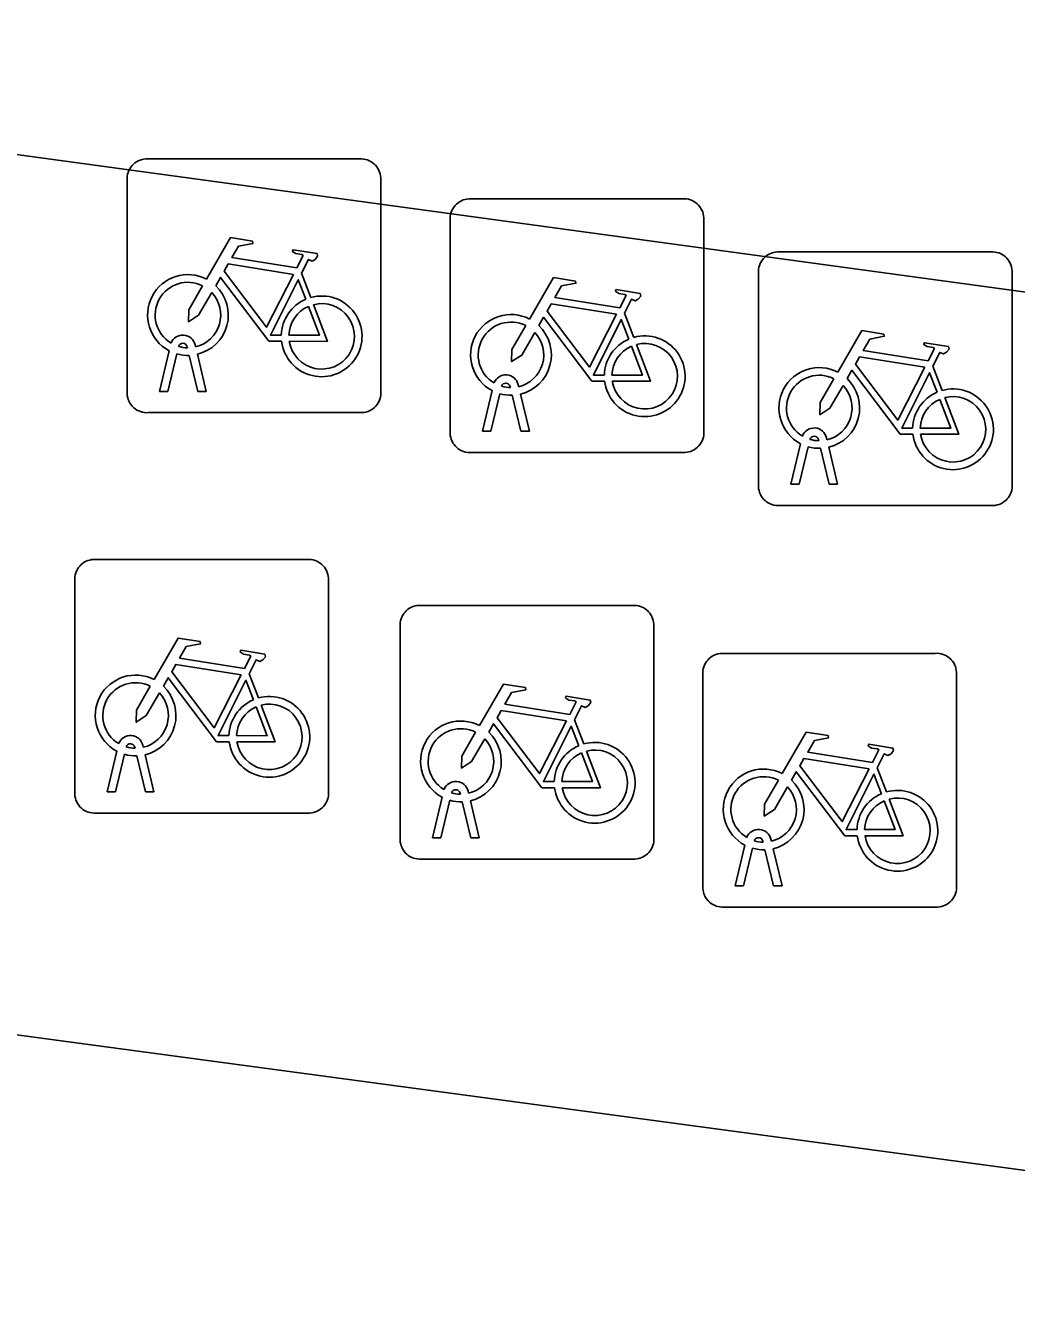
# Model space of a CAD drawing. Extents: x 155887 to 156869, y 383880 to 384678.
# Drawn here: x 156238.85 to 156242.75, y 383955.65 to 383960.73 of the extents above; entities that cross this region are included whole.
import ezdxf

# ---------------------------------------------------------------- set-up
doc = ezdxf.new("R2010")
doc.units = 0
for name, color, linetype in [('IMGEO_Fietsenrek', 7, 'Continuous'), ('IMGEO_Fietspad_gesloten', 7, 'Continuous'), ('IMGEO_Voetpad_gesloten', 7, 'Continuous')]:
    doc.layers.add(name, color=color, linetype=linetype)

msp = doc.modelspace()

# ---------------------------------------------------------------- linework, layer by layer
at = {"layer": 'IMGEO_Fietsenrek'}
for p, q in [((156239.3219, 383960.2055), (156240.1628, 383960.2055)), ((156240.1628, 383960.2055), (156239.3219, 383960.2055)), ((156239.2475, 383959.2809), (156239.2475, 383960.1218)), ((156239.2475, 383960.1218), (156239.2475, 383959.2809)), ((156240.2465, 383960.1311), (156240.2465, 383959.2902)), ((156240.2465, 383959.2902), (156240.2465, 383960.1311)), ((156240.5939, 383960.0485), (156241.4348, 383960.0485)), ((156241.4348, 383960.0485), (156240.5939, 383960.0485)), ((156240.5195, 383959.1239), (156240.5195, 383959.9648)), ((156240.5195, 383959.9648), (156240.5195, 383959.1239)), ((156241.5185, 383959.9741), (156241.5185, 383959.1332)), ((156241.5185, 383959.1332), (156241.5185, 383959.9741)), ((156241.8079, 383959.8395), (156242.6488, 383959.8395)), ((156242.6488, 383959.8395), (156241.8079, 383959.8395)), ((156239.9342, 383959.7552), (156239.9705, 383959.66)), ((156241.7335, 383958.9149), (156241.7335, 383959.7558)), ((156241.7335, 383959.7558), (156241.7335, 383958.9149)), ((156242.7325, 383959.7651), (156242.7325, 383958.9242)), ((156242.7325, 383958.9242), (156242.7325, 383959.7651)), ((156241.2062, 383959.5982), (156241.2425, 383959.503)), ((156239.3745, 383959.2903), (156239.4128, 383959.4503)), ((156239.4432, 383959.4381), (156239.4079, 383959.2903)), ((156239.4849, 383959.4619), (156239.4839, 383959.4662)), ((156239.5156, 383959.4734), (156239.5174, 383959.4655)), ((156239.5244, 383959.4363), (156239.5594, 383959.2903)), ((156239.526, 383959.2903), (156239.4921, 383959.432)), ((156242.4202, 383959.3892), (156242.4565, 383959.294)), ((156239.4079, 383959.2903), (156239.3745, 383959.2903)), ((156239.5594, 383959.2903), (156239.526, 383959.2903)), ((156240.6465, 383959.1333), (156240.6848, 383959.2933)), ((156240.7569, 383959.3049), (156240.7559, 383959.3092)), ((156240.7876, 383959.3164), (156240.7894, 383959.3085)), ((156240.7152, 383959.2811), (156240.6799, 383959.1333)), ((156240.798, 383959.1333), (156240.7641, 383959.275)), ((156240.7964, 383959.2793), (156240.8314, 383959.1333)), ((156240.1721, 383959.2065), (156239.3312, 383959.2065)), ((156239.3312, 383959.2065), (156240.1721, 383959.2065)), ((156240.6799, 383959.1333), (156240.6465, 383959.1333)), ((156240.8314, 383959.1333), (156240.798, 383959.1333)), ((156241.8605, 383958.9243), (156241.8988, 383959.0843)), ((156241.9709, 383959.0959), (156241.9699, 383959.1002)), ((156242.0016, 383959.1074), (156242.0034, 383959.0995)), ((156241.4441, 383959.0495), (156240.6032, 383959.0495)), ((156240.6032, 383959.0495), (156241.4441, 383959.0495)), ((156241.9292, 383959.0721), (156241.8939, 383958.9243)), ((156242.012, 383958.9243), (156241.9781, 383959.066)), ((156242.0104, 383959.0703), (156242.0454, 383958.9243)), ((156241.8939, 383958.9243), (156241.8605, 383958.9243)), ((156242.0454, 383958.9243), (156242.012, 383958.9243)), ((156242.6581, 383958.8405), (156241.8172, 383958.8405)), ((156241.8172, 383958.8405), (156242.6581, 383958.8405)), ((156239.1159, 383958.6285), (156239.9568, 383958.6285)), ((156239.9568, 383958.6285), (156239.1159, 383958.6285)), ((156239.0415, 383957.7039), (156239.0415, 383958.5448)), ((156239.0415, 383958.5448), (156239.0415, 383957.7039)), ((156240.0405, 383958.5541), (156240.0405, 383957.7132)), ((156240.0405, 383957.7132), (156240.0405, 383958.5541)), ((156240.3969, 383958.4475), (156241.2378, 383958.4475)), ((156241.2378, 383958.4475), (156240.3969, 383958.4475)), ((156241.3215, 383958.3731), (156241.3215, 383957.5322)), ((156241.3215, 383957.5322), (156241.3215, 383958.3731)), ((156240.3225, 383957.5229), (156240.3225, 383958.3638)), ((156240.3225, 383958.3638), (156240.3225, 383957.5229)), ((156241.5889, 383958.2585), (156242.4298, 383958.2585)), ((156242.4298, 383958.2585), (156241.5889, 383958.2585)), ((156239.7282, 383958.1782), (156239.7645, 383958.083)), ((156241.5145, 383957.3339), (156241.5145, 383958.1748)), ((156241.5145, 383958.1748), (156241.5145, 383957.3339)), ((156242.5135, 383958.1841), (156242.5135, 383957.3432)), ((156242.5135, 383957.3432), (156242.5135, 383958.1841)), ((156241.0092, 383957.9972), (156241.0455, 383957.902)), ((156239.1685, 383957.7133), (156239.2068, 383957.8733)), ((156239.2372, 383957.8611), (156239.2019, 383957.7133)), ((156239.2789, 383957.8849), (156239.2779, 383957.8892)), ((156239.3096, 383957.8964), (156239.3114, 383957.8885)), ((156239.32, 383957.7133), (156239.2861, 383957.855)), ((156239.3184, 383957.8593), (156239.3534, 383957.7133)), ((156242.2012, 383957.8082), (156242.2375, 383957.713)), ((156239.2019, 383957.7133), (156239.1685, 383957.7133)), ((156239.3534, 383957.7133), (156239.32, 383957.7133)), ((156240.5599, 383957.7039), (156240.5589, 383957.7082)), ((156240.5906, 383957.7154), (156240.5924, 383957.7075)), ((156240.4495, 383957.5323), (156240.4878, 383957.6923)), ((156240.5182, 383957.6801), (156240.4829, 383957.5323)), ((156240.601, 383957.5323), (156240.5671, 383957.674)), ((156240.5994, 383957.6783), (156240.6344, 383957.5323)), ((156239.9661, 383957.6295), (156239.1252, 383957.6295)), ((156239.1252, 383957.6295), (156239.9661, 383957.6295)), ((156240.4829, 383957.5323), (156240.4495, 383957.5323)), ((156240.6344, 383957.5323), (156240.601, 383957.5323)), ((156241.7519, 383957.5149), (156241.7509, 383957.5192)), ((156241.7826, 383957.5264), (156241.7844, 383957.5185)), ((156241.6415, 383957.3433), (156241.6798, 383957.5033)), ((156241.7102, 383957.4911), (156241.6749, 383957.3433)), ((156241.793, 383957.3433), (156241.7591, 383957.485)), ((156241.7914, 383957.4893), (156241.8264, 383957.3433)), ((156241.2471, 383957.4485), (156240.4062, 383957.4485)), ((156240.4062, 383957.4485), (156241.2471, 383957.4485)), ((156241.6749, 383957.3433), (156241.6415, 383957.3433)), ((156241.8264, 383957.3433), (156241.793, 383957.3433)), ((156242.4391, 383957.2595), (156241.5982, 383957.2595)), ((156241.5982, 383957.2595), (156242.4391, 383957.2595))]:
    msp.add_line(p, q, dxfattribs=at)
for points in [[(156239.5601, 383959.7322), (156239.6548, 383959.8957), (156239.741, 383959.8819), (156239.7427, 383959.8732), (156239.6866, 383959.8623), (156239.6604, 383959.817), (156239.9156, 383959.7762)], [(156239.9156, 383959.7762), (156239.9406, 383959.825), (156239.9355, 383959.829), (156239.9123, 383959.8327), (156239.8996, 383959.8402), (156239.8986, 383959.8433), (156239.9008, 383959.8479), (156239.9956, 383959.8328), (156239.9979, 383959.8225), (156239.9885, 383959.8101), (156239.9761, 383959.8037), (156239.9616, 383959.8099), (156239.9342, 383959.7552)], [(156239.9027, 383959.751), (156239.6459, 383959.792), (156239.6292, 383959.7632), (156239.7962, 383959.5429), (156239.9027, 383959.751)], [(156239.8558, 383959.4875), (156239.8061, 383959.4876), (156239.6154, 383959.7393), (156239.5964, 383959.7065)], [(156239.5808, 383959.6797), (156239.5292, 383959.5905), (156239.4893, 383959.5645), (156239.4905, 383959.612), (156239.545, 383959.7062)], [(156239.9507, 383959.653), (156239.9214, 383959.7298), (156239.812, 383959.5117), (156239.8547, 383959.5116)], [(156240.8321, 383959.5752), (156240.9268, 383959.7387), (156241.013, 383959.7249), (156241.0147, 383959.7162), (156240.9586, 383959.7053), (156240.9324, 383959.66), (156241.1876, 383959.6192)], [(156241.1876, 383959.6192), (156241.2126, 383959.668), (156241.2075, 383959.672), (156241.1843, 383959.6757), (156241.1716, 383959.6832), (156241.1706, 383959.6863), (156241.1728, 383959.6909), (156241.2676, 383959.6758), (156241.2699, 383959.6655), (156241.2605, 383959.6531), (156241.2481, 383959.6467), (156241.2336, 383959.6529), (156241.2062, 383959.5982)], [(156239.8847, 383959.5115), (156240.0046, 383959.5113), (156239.9614, 383959.6249)], [(156239.9812, 383959.6318), (156240.0362, 383959.4872), (156239.8861, 383959.4875)], [(156241.1747, 383959.594), (156240.9179, 383959.635), (156240.9012, 383959.6062), (156241.0682, 383959.3859), (156241.1747, 383959.594)], [(156240.8528, 383959.5227), (156240.8012, 383959.4335), (156240.7613, 383959.4075), (156240.7625, 383959.455), (156240.817, 383959.5492)], [(156241.1278, 383959.3305), (156241.0781, 383959.3306), (156240.8874, 383959.5823), (156240.8684, 383959.5495)], [(156241.2227, 383959.496), (156241.1934, 383959.5728), (156241.084, 383959.3547), (156241.1267, 383959.3546)], [(156242.0461, 383959.3662), (156242.1408, 383959.5297), (156242.227, 383959.5159), (156242.2287, 383959.5072), (156242.1726, 383959.4963), (156242.1464, 383959.451), (156242.4016, 383959.4102)], [(156241.1567, 383959.3545), (156241.2766, 383959.3543), (156241.2334, 383959.4679)], [(156241.2532, 383959.4748), (156241.3082, 383959.3302), (156241.1581, 383959.3305)], [(156242.4016, 383959.4102), (156242.4266, 383959.459), (156242.4215, 383959.463), (156242.3983, 383959.4667), (156242.3856, 383959.4742), (156242.3846, 383959.4773), (156242.3868, 383959.4819), (156242.4816, 383959.4668), (156242.4839, 383959.4565), (156242.4745, 383959.4441), (156242.4621, 383959.4377), (156242.4476, 383959.4439), (156242.4202, 383959.3892)], [(156242.3887, 383959.385), (156242.1319, 383959.426), (156242.1152, 383959.3972), (156242.2822, 383959.1769), (156242.3887, 383959.385)], [(156242.0668, 383959.3137), (156242.0152, 383959.2245), (156241.9753, 383959.1985), (156241.9765, 383959.246), (156242.031, 383959.3402)], [(156242.3418, 383959.1215), (156242.2921, 383959.1216), (156242.1014, 383959.3733), (156242.0824, 383959.3405)], [(156242.4367, 383959.287), (156242.4074, 383959.3638), (156242.298, 383959.1457), (156242.3407, 383959.1456)], [(156242.3707, 383959.1455), (156242.4906, 383959.1453), (156242.4474, 383959.2589)], [(156242.4672, 383959.2658), (156242.5222, 383959.1212), (156242.3721, 383959.1215)], [(156239.3541, 383958.1552), (156239.4488, 383958.3187), (156239.535, 383958.3049), (156239.5367, 383958.2962), (156239.4806, 383958.2853), (156239.4544, 383958.24), (156239.7096, 383958.1992)], [(156239.7096, 383958.1992), (156239.7346, 383958.248), (156239.7295, 383958.252), (156239.7063, 383958.2557), (156239.6936, 383958.2632), (156239.6926, 383958.2663), (156239.6948, 383958.2709), (156239.7896, 383958.2558), (156239.7919, 383958.2455), (156239.7825, 383958.2331), (156239.7701, 383958.2267), (156239.7556, 383958.2329), (156239.7282, 383958.1782)], [(156239.6967, 383958.174), (156239.4399, 383958.215), (156239.4232, 383958.1862), (156239.5902, 383957.9659), (156239.6967, 383958.174)], [(156239.3748, 383958.1027), (156239.3232, 383958.0135), (156239.2833, 383957.9875), (156239.2845, 383958.035), (156239.339, 383958.1292)], [(156239.6498, 383957.9105), (156239.6001, 383957.9106), (156239.4094, 383958.1623), (156239.3904, 383958.1295)], [(156239.7447, 383958.076), (156239.7154, 383958.1528), (156239.606, 383957.9347), (156239.6487, 383957.9346)], [(156240.6351, 383957.9742), (156240.7298, 383958.1377), (156240.816, 383958.1239), (156240.8177, 383958.1152), (156240.7616, 383958.1043), (156240.7354, 383958.059), (156240.9906, 383958.0182)], [(156240.9906, 383958.0182), (156241.0156, 383958.067), (156241.0105, 383958.071), (156240.9873, 383958.0747), (156240.9746, 383958.0822), (156240.9736, 383958.0853), (156240.9758, 383958.0899), (156241.0706, 383958.0748), (156241.0729, 383958.0645), (156241.0635, 383958.0521), (156241.0511, 383958.0457), (156241.0366, 383958.0519), (156241.0092, 383957.9972)], [(156239.6787, 383957.9345), (156239.7986, 383957.9343), (156239.7554, 383958.0479)], [(156239.7752, 383958.0548), (156239.8302, 383957.9102), (156239.6801, 383957.9105)], [(156240.9777, 383957.993), (156240.7209, 383958.034), (156240.7042, 383958.0052), (156240.8712, 383957.7849), (156240.9777, 383957.993)], [(156240.9308, 383957.7295), (156240.8811, 383957.7296), (156240.6904, 383957.9813), (156240.6714, 383957.9485)], [(156241.0257, 383957.895), (156240.9964, 383957.9718), (156240.887, 383957.7537), (156240.9297, 383957.7536)], [(156240.6558, 383957.9217), (156240.6042, 383957.8325), (156240.5643, 383957.8065), (156240.5655, 383957.854), (156240.62, 383957.9482)], [(156241.8271, 383957.7852), (156241.9218, 383957.9487), (156242.008, 383957.9349), (156242.0097, 383957.9262), (156241.9536, 383957.9153), (156241.9274, 383957.87), (156242.1826, 383957.8292)], [(156240.9597, 383957.7535), (156241.0796, 383957.7533), (156241.0364, 383957.8669)], [(156241.0562, 383957.8738), (156241.1112, 383957.7292), (156240.9611, 383957.7295)], [(156242.1826, 383957.8292), (156242.2076, 383957.878), (156242.2025, 383957.882), (156242.1793, 383957.8857), (156242.1666, 383957.8932), (156242.1656, 383957.8963), (156242.1678, 383957.9009), (156242.2626, 383957.8858), (156242.2649, 383957.8755), (156242.2555, 383957.8631), (156242.2431, 383957.8567), (156242.2286, 383957.8629), (156242.2012, 383957.8082)], [(156242.1697, 383957.804), (156241.9129, 383957.845), (156241.8962, 383957.8162), (156242.0632, 383957.5959), (156242.1697, 383957.804)], [(156241.8478, 383957.7327), (156241.7962, 383957.6435), (156241.7563, 383957.6175), (156241.7575, 383957.665), (156241.812, 383957.7592)], [(156242.1228, 383957.5405), (156242.0731, 383957.5406), (156241.8824, 383957.7923), (156241.8634, 383957.7595)], [(156242.2177, 383957.706), (156242.1884, 383957.7828), (156242.079, 383957.5647), (156242.1217, 383957.5646)], [(156242.1517, 383957.5645), (156242.2716, 383957.5643), (156242.2284, 383957.6779)], [(156242.2482, 383957.6848), (156242.3032, 383957.5402), (156242.1531, 383957.5405)]]:
    msp.add_lwpolyline(points, dxfattribs=at)
for centre, radius, start, end in [((156239.3252, 383960.1276), 0.0779, 92.4484, 184.2845), ((156239.3252, 383960.1276), 0.0779, 92.4484, 184.2845), ((156240.1686, 383960.1278), 0.0779, 2.4484, 94.2845), ((156240.1686, 383960.1278), 0.0779, 2.4484, 94.2845), ((156240.5972, 383959.9706), 0.0779, 92.4484, 184.2845), ((156240.5972, 383959.9706), 0.0779, 92.4484, 184.2845), ((156241.4406, 383959.9708), 0.0779, 2.4484, 94.2845), ((156241.4406, 383959.9708), 0.0779, 2.4484, 94.2845), ((156241.8112, 383959.7616), 0.0779, 92.4484, 184.2845), ((156241.8112, 383959.7616), 0.0779, 92.4484, 184.2845), ((156242.6546, 383959.7618), 0.0779, 2.4484, 94.2845), ((156242.6546, 383959.7618), 0.0779, 2.4484, 94.2845), ((156239.4871, 383959.5909), 0.159, 62.6766, 242.1369), ((156239.4871, 383959.5909), 0.129, 63.3192, 238.903), ((156239.4871, 383959.5909), 0.159, 283.5766, 46.6042), ((156239.4871, 383959.5909), 0.129, 283.6043, 43.4302), ((156240.0137, 383959.5069), 0.159, 113.3408, 178.3217), ((156240.0137, 383959.5069), 0.159, 187.0065, 105.7708), ((156240.0137, 383959.5069), 0.129, 113.923, 177.9556), ((156240.0137, 383959.5069), 0.129, 188.6715, 104.5883), ((156240.7591, 383959.4339), 0.159, 62.6766, 242.1369), ((156240.7591, 383959.4339), 0.129, 63.3192, 238.903), ((156240.7591, 383959.4339), 0.159, 283.5766, 46.6042), ((156239.4669, 383959.4623), 0.0499, 12.8025, 158.6934), ((156240.7591, 383959.4339), 0.129, 283.6043, 43.4302), ((156241.2857, 383959.3499), 0.159, 113.3408, 178.3217), ((156241.2857, 383959.3499), 0.159, 187.0065, 105.7708), ((156239.4871, 383959.5909), 0.159, 253.9967, 271.7867), ((156239.4669, 383959.4623), 0.0174, 12.8025, 163.4502), ((156239.4871, 383959.5909), 0.129, 253.415, 269.0204), ((156241.2857, 383959.3499), 0.129, 113.923, 177.9556), ((156241.2857, 383959.3499), 0.129, 188.6715, 104.5883), ((156241.9731, 383959.2249), 0.159, 62.6766, 242.1369), ((156240.7389, 383959.3053), 0.0499, 12.8025, 158.6934), ((156241.9731, 383959.2249), 0.129, 63.3192, 238.903), ((156241.9731, 383959.2249), 0.159, 283.5766, 46.6042), ((156240.1688, 383959.2844), 0.0779, 272.4484, 4.2845), ((156240.1688, 383959.2844), 0.0779, 272.4484, 4.2845), ((156240.7389, 383959.3053), 0.0174, 12.8025, 163.4502), ((156240.7591, 383959.4339), 0.129, 253.415, 269.0204), ((156241.9731, 383959.2249), 0.129, 283.6043, 43.4302), ((156242.4997, 383959.1409), 0.159, 113.3408, 178.3217), ((156242.4997, 383959.1409), 0.159, 187.0065, 105.7708), ((156239.3254, 383959.2842), 0.0779, 182.4484, 274.2845), ((156239.3254, 383959.2842), 0.0779, 182.4484, 274.2845), ((156240.7591, 383959.4339), 0.159, 253.9967, 271.7867), ((156242.4997, 383959.1409), 0.129, 113.923, 177.9556), ((156242.4997, 383959.1409), 0.129, 188.6715, 104.5883), ((156241.4408, 383959.1274), 0.0779, 272.4484, 4.2845), ((156241.4408, 383959.1274), 0.0779, 272.4484, 4.2845), ((156241.9529, 383959.0963), 0.0499, 12.8025, 158.6934), ((156240.5974, 383959.1272), 0.0779, 182.4484, 274.2845), ((156240.5974, 383959.1272), 0.0779, 182.4484, 274.2845), ((156241.9529, 383959.0963), 0.0174, 12.8025, 163.4502), ((156241.9731, 383959.2249), 0.129, 253.415, 269.0204), ((156241.9731, 383959.2249), 0.159, 253.9967, 271.7867), ((156241.8114, 383958.9182), 0.0779, 182.4484, 274.2845), ((156241.8114, 383958.9182), 0.0779, 182.4484, 274.2845), ((156242.6548, 383958.9184), 0.0779, 272.4484, 4.2845), ((156242.6548, 383958.9184), 0.0779, 272.4484, 4.2845), ((156239.1192, 383958.5506), 0.0779, 92.4484, 184.2845), ((156239.1192, 383958.5506), 0.0779, 92.4484, 184.2845), ((156239.9626, 383958.5508), 0.0779, 2.4484, 94.2845), ((156239.9626, 383958.5508), 0.0779, 2.4484, 94.2845), ((156240.4002, 383958.3696), 0.0779, 92.4484, 184.2845), ((156240.4002, 383958.3696), 0.0779, 92.4484, 184.2845), ((156241.2436, 383958.3698), 0.0779, 2.4484, 94.2845), ((156241.2436, 383958.3698), 0.0779, 2.4484, 94.2845), ((156241.5922, 383958.1806), 0.0779, 92.4484, 184.2845), ((156241.5922, 383958.1806), 0.0779, 92.4484, 184.2845), ((156242.4356, 383958.1808), 0.0779, 2.4484, 94.2845), ((156242.4356, 383958.1808), 0.0779, 2.4484, 94.2845), ((156239.2811, 383958.0139), 0.159, 62.6766, 242.1369), ((156239.2811, 383958.0139), 0.129, 63.3192, 238.903), ((156239.2811, 383958.0139), 0.159, 283.5766, 46.6042), ((156239.2811, 383958.0139), 0.129, 283.6043, 43.4302), ((156239.8077, 383957.9299), 0.159, 113.3408, 178.3217), ((156239.8077, 383957.9299), 0.159, 187.0065, 105.7708), ((156239.8077, 383957.9299), 0.129, 113.923, 177.9556), ((156239.8077, 383957.9299), 0.129, 188.6715, 104.5883), ((156240.5621, 383957.8329), 0.159, 62.6766, 242.1369), ((156240.5621, 383957.8329), 0.129, 63.3192, 238.903), ((156239.2609, 383957.8853), 0.0499, 12.8025, 158.6934), ((156240.5621, 383957.8329), 0.129, 283.6043, 43.4302), ((156240.5621, 383957.8329), 0.159, 283.5766, 46.6042), ((156239.2811, 383958.0139), 0.159, 253.9967, 271.7867), ((156239.2609, 383957.8853), 0.0174, 12.8025, 163.4502), ((156239.2811, 383958.0139), 0.129, 253.415, 269.0204), ((156241.0887, 383957.7489), 0.159, 113.3408, 178.3217), ((156241.0887, 383957.7489), 0.159, 187.0065, 105.7708), ((156241.0887, 383957.7489), 0.129, 113.923, 177.9556), ((156241.0887, 383957.7489), 0.129, 188.6715, 104.5883), ((156241.7541, 383957.6439), 0.159, 62.6766, 242.1369), ((156241.7541, 383957.6439), 0.129, 63.3192, 238.903), ((156241.7541, 383957.6439), 0.159, 283.5766, 46.6042), ((156239.9628, 383957.7074), 0.0779, 272.4484, 4.2845), ((156239.9628, 383957.7074), 0.0779, 272.4484, 4.2845), ((156240.5419, 383957.7043), 0.0499, 12.8025, 158.6934), ((156240.5419, 383957.7043), 0.0174, 12.8025, 163.4502), ((156240.5621, 383957.8329), 0.129, 253.415, 269.0204), ((156241.7541, 383957.6439), 0.129, 283.6043, 43.4302), ((156242.2807, 383957.5599), 0.159, 187.0065, 105.7708), ((156239.1194, 383957.7072), 0.0779, 182.4484, 274.2845), ((156239.1194, 383957.7072), 0.0779, 182.4484, 274.2845), ((156240.5621, 383957.8329), 0.159, 253.9967, 271.7867), ((156242.2807, 383957.5599), 0.159, 113.3408, 178.3217), ((156242.2807, 383957.5599), 0.129, 113.923, 177.9556), ((156242.2807, 383957.5599), 0.129, 188.6715, 104.5883), ((156241.7339, 383957.5153), 0.0499, 12.8025, 158.6934), ((156240.4004, 383957.5262), 0.0779, 182.4484, 274.2845), ((156240.4004, 383957.5262), 0.0779, 182.4484, 274.2845), ((156241.2438, 383957.5264), 0.0779, 272.4484, 4.2845), ((156241.2438, 383957.5264), 0.0779, 272.4484, 4.2845), ((156241.7339, 383957.5153), 0.0174, 12.8025, 163.4502), ((156241.7541, 383957.6439), 0.129, 253.415, 269.0204), ((156241.7541, 383957.6439), 0.159, 253.9967, 271.7867), ((156241.5924, 383957.3372), 0.0779, 182.4484, 274.2845), ((156241.5924, 383957.3372), 0.0779, 182.4484, 274.2845), ((156242.4358, 383957.3374), 0.0779, 272.4484, 4.2845), ((156242.4358, 383957.3374), 0.0779, 272.4484, 4.2845)]:
    msp.add_arc(centre, radius, start, end, dxfattribs=at)
at = {"layer": 'IMGEO_Fietspad_gesloten'}
msp.add_lwpolyline([(156208.117, 383964.255), (156238.656, 383960.244), (156256.907, 383957.756), (156311.179, 383950.607), (156329.476, 383948.136), (156355.045, 383944.825), (156357.102, 383944.544), (156364.388, 383943.547), (156367.408, 383943.039), (156372.94, 383942.397), (156374.358, 383942.182), (156379.678, 383941.442), (156381.623, 383941.174), (156388.7173, 383940.1766), (156392.4864, 383943.3855)], dxfattribs=at)
at = {"layer": 'IMGEO_Voetpad_gesloten'}
msp.add_lwpolyline([(156368.4056, 383939.3047), (156368.496, 383939.997), (156356.707, 383941.582), (156354.682, 383941.881), (156329.119, 383945.201), (156329.476, 383948.136), (156311.179, 383950.607), (156310.829, 383947.586), (156281.131, 383951.374), (156256.443, 383954.67), (156256.907, 383957.756), (156238.656, 383960.244), (156238.216, 383957.053), (156207.642, 383961.291), (156208.117, 383964.255), (156190.171, 383966.75), (156189.738, 383963.829), (156166.505, 383966.946), (156166.241, 383967.474), (156166.589, 383969.895), (156163.078, 383970.357), (156162.5915, 383967.021)], close=True, dxfattribs=at)

doc.saveas('drawing.dxf')
